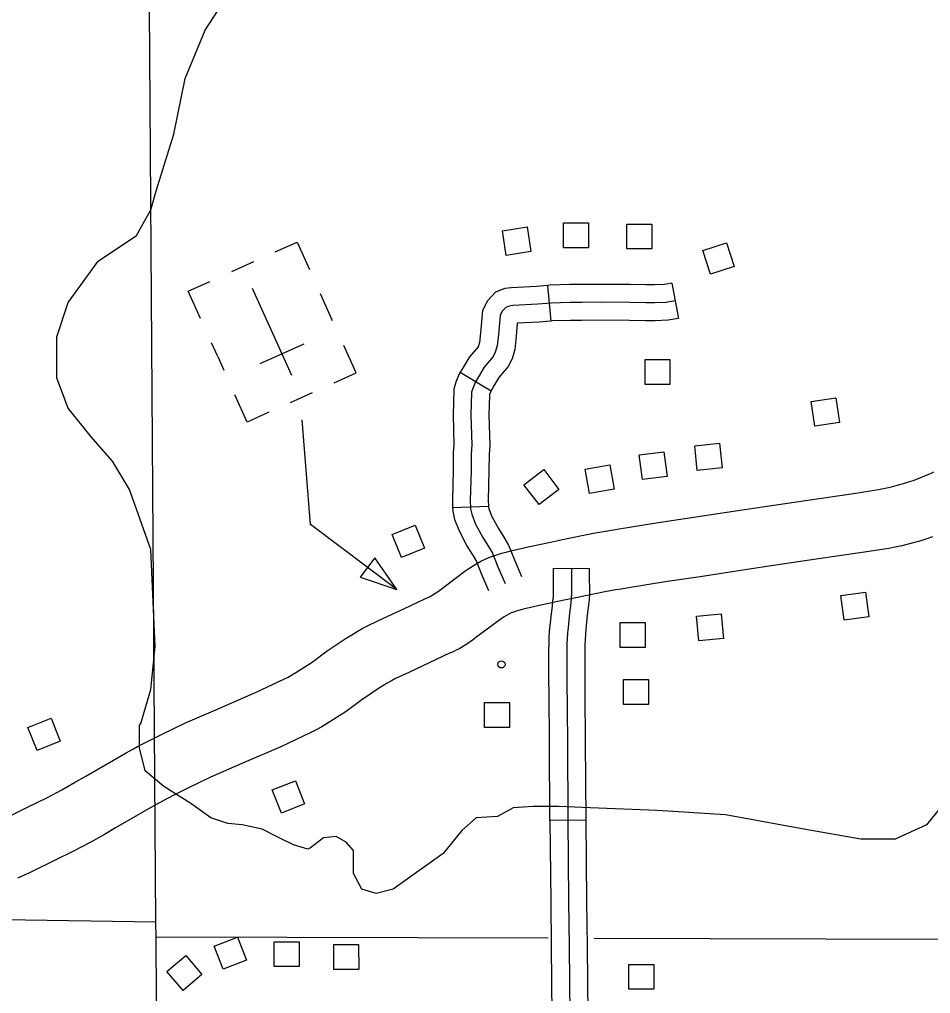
# Model space of a CAD drawing. Extents: x -19 to 366, y -4 to 359.
# Drawn here: x 139.286 to 140.008, y 202.006 to 202.778 of the extents above; entities that cross this region are included whole.
import ezdxf

# ---------------------------------------------------------------- set-up
doc = ezdxf.new("R2010")
doc.units = 0
for name, color, linetype in [('21', 7, 'Continuous'), ('60', 7, 'Continuous'), ('R_Axis', 7, 'Continuous'), ('R_Axis Annot', 7, 'Continuous'), ('R_Contour Annot', 7, 'Continuous'), ('R_ROW', 7, 'Continuous'), ('R_ROW Annot', 7, 'Continuous'), ('R_Temp Easement', 7, 'Continuous'), ('Sheet Fence', 7, 'Continuous')]:
    doc.layers.add(name, color=color, linetype=linetype)

msp = doc.modelspace()

# ---------------------------------------------------------------- linework, layer by layer
at = {"layer": '21'}
for points in [[(139.67202, 202.59062), (139.66906, 202.61011), (139.68861, 202.61308), (139.69157, 202.59359)], [(139.71744, 202.59656), (139.71741, 202.61627), (139.73719, 202.61629), (139.73721, 202.59658)], [(139.76764, 202.59566), (139.76762, 202.61537), (139.78739, 202.6154), (139.78741, 202.59569)], [(139.84679, 202.6005), (139.85271, 202.58169), (139.83386, 202.57575), (139.82793, 202.59456)], [(139.78211, 202.48831), (139.78208, 202.50802), (139.80185, 202.50805), (139.80188, 202.48833)], [(139.93626, 202.45809), (139.91677, 202.45515), (139.91382, 202.4747), (139.93331, 202.47764)], [(139.84109, 202.4419), (139.8432, 202.42229), (139.82354, 202.42018), (139.82144, 202.43978)], [(139.79711, 202.43498), (139.79962, 202.41543), (139.78001, 202.41291), (139.7775, 202.43246)], [(139.75413, 202.42464), (139.75751, 202.40522), (139.73803, 202.40183), (139.73465, 202.42125)], [(139.70187, 202.42085), (139.7138, 202.40515), (139.69805, 202.39319), (139.68613, 202.40889)], [(139.59992, 202.37684), (139.60734, 202.35858), (139.58902, 202.35114), (139.5816, 202.36941)], [(139.95955, 202.30405), (139.94001, 202.30146), (139.93741, 202.32106), (139.95695, 202.32365)], [(139.84253, 202.30665), (139.84437, 202.28702), (139.82468, 202.28517), (139.82285, 202.3048)], [(139.76251, 202.27994), (139.76248, 202.29966), (139.78225, 202.29968), (139.78228, 202.27997)], [(139.76499, 202.23477), (139.76497, 202.25448), (139.78474, 202.25451), (139.78476, 202.2348)], [(139.65488, 202.21651), (139.65485, 202.23622), (139.67463, 202.23625), (139.67465, 202.21654)], [(139.31125, 202.22387), (139.3186, 202.20558), (139.30026, 202.19821), (139.29291, 202.2165)], [(139.50497, 202.17435), (139.51229, 202.15605), (139.49393, 202.14871), (139.48661, 202.16702)], [(139.44782, 202.0249), (139.44061, 202.04325), (139.45901, 202.05048), (139.46622, 202.03213)], [(139.48819, 202.02701), (139.48817, 202.04672), (139.50794, 202.04675), (139.50796, 202.02704)], [(139.53533, 202.02478), (139.53531, 202.04449), (139.55508, 202.04452), (139.5551, 202.02481)], [(139.40307, 202.02306), (139.41806, 202.03586), (139.4309, 202.02083), (139.41591, 202.00802)], [(139.76933, 202.00908), (139.76931, 202.02879), (139.78908, 202.02882), (139.78911, 202.00911)]]:
    msp.add_lwpolyline(points, close=True, dxfattribs=at)
at = {"layer": '60'}
for p, q in [((139.47167, 202.58547), (139.4544, 202.57768)), ((139.50207, 202.4953), (139.47092, 202.56435)), ((139.53445, 202.53866), (139.52472, 202.56024)), ((139.48649, 202.52982), (139.48649, 202.52982)), ((139.48649, 202.52982), (139.48649, 202.52982)), ((139.44333, 202.51035), (139.4384, 202.5213)), ((139.51155, 202.52035), (139.47686, 202.5047)), ((139.44333, 202.51035), (139.44813, 202.49972)), ((139.50113, 202.4741), (139.5184, 202.48188))]:
    msp.add_line(p, q, dxfattribs=at)
for points in [[(139.48902, 202.5933), (139.50629, 202.60109), (139.51602, 202.57951)], [(139.4297, 202.54056), (139.41997, 202.56214), (139.43723, 202.56993)], [(139.53576, 202.48972), (139.55302, 202.4975), (139.54328, 202.51908)], [(139.48396, 202.46635), (139.4667, 202.45856), (139.45696, 202.48014)], [(139.58531, 202.32589), (139.51683, 202.37728), (139.51025, 202.46031)]]:
    msp.add_lwpolyline(points, dxfattribs=at)
msp.add_lwpolyline([(139.56793, 202.35101), (139.55634, 202.33556), (139.58531, 202.32589)], close=True, dxfattribs=at)
msp.add_circle((139.66828, 202.2665), 0.00284, dxfattribs=at)
at = {"layer": 'R_Axis'}
msp.add_lwpolyline([(139.39553, 200.71982), (139.39997, 201.04953), (139.39992, 201.06094), (139.39448, 202.05069), (139.39439, 202.06211), (139.38734, 203.05362), (139.38736, 203.06478), (139.38956, 204.0685)], dxfattribs=at)
at = {"layer": 'R_Axis Annot'}
for points in [[(139.39439, 202.06211), (138.87785, 202.07024)], [(139.39448, 202.05069), (139.70522, 202.04972)], [(139.74176, 202.0496), (140.38501, 202.04758)]]:
    msp.add_lwpolyline(points, dxfattribs=at)
at = {"layer": 'R_Contour Annot'}
for p, q in [((139.72848, 202.31949), (139.72854, 202.3195)), ((139.67805, 202.30804), (139.67843, 202.30816))]:
    msp.add_line(p, q, dxfattribs=at)
for points in [[(139.71894, 202.36587), (139.74134, 202.37045), (139.74612, 202.37132), (139.75077, 202.37214), (139.75543, 202.37292), (139.75998, 202.37364), (139.79087, 202.3787), (139.81898, 202.38279), (139.85568, 202.38836), (139.87694, 202.39172), (139.91103, 202.39668), (139.94725, 202.40199), (139.96729, 202.40513), (139.97124, 202.40586), (139.97522, 202.4067), (139.97919, 202.40764), (139.9831, 202.40867), (139.98702, 202.4098), (139.99107, 202.41109), (139.99463, 202.41225), (139.99796, 202.41344), (140.00129, 202.41473), (140.00454, 202.4161), (140.00776, 202.41757), (140.01094, 202.41912)], [(139.66376, 202.35317), (139.66862, 202.35467), (139.67271, 202.3558), (139.67674, 202.35682), (139.68938, 202.35969), (139.70711, 202.36342), (139.71894, 202.36587)], [(140.00997, 202.36745), (140.00555, 202.36601), (140.00074, 202.36448), (139.99573, 202.36303), (139.99066, 202.3617), (139.98555, 202.36049), (139.98046, 202.35942), (139.97527, 202.35845), (139.95434, 202.35518), (139.91788, 202.34983), (139.88405, 202.34491), (139.86293, 202.34157), (139.82593, 202.33595), (139.7981, 202.33191), (139.76753, 202.3269), (139.76307, 202.32619), (139.75877, 202.32547), (139.75447, 202.32472), (139.75035, 202.32396), (139.72848, 202.31949)], [(139.27555, 202.14502), (139.2932, 202.15375), (139.30788, 202.16087), (139.31973, 202.16701), (139.32985, 202.17279), (139.33878, 202.17799), (139.37074, 202.19629), (139.37372, 202.19797), (139.37671, 202.19963), (139.37991, 202.20137), (139.38939, 202.20622), (139.39873, 202.21091), (139.40809, 202.21551), (139.41783, 202.2202), (139.44368, 202.2314), (139.47384, 202.24437), (139.4959, 202.25475), (139.49911, 202.25638), (139.50225, 202.25811), (139.50531, 202.25994), (139.51813, 202.26817), (139.53025, 202.27716), (139.54514, 202.28724), (139.54964, 202.29002), (139.55399, 202.29259), (139.5584, 202.29508), (139.56327, 202.29769), (139.57485, 202.30305), (139.59092, 202.3105), (139.60766, 202.31847), (139.60981, 202.31939), (139.61114, 202.32003), (139.61249, 202.32073), (139.61375, 202.32146), (139.61507, 202.32228), (139.61626, 202.32308), (139.61747, 202.32397), (139.61932, 202.32543), (139.63934, 202.34027), (139.64234, 202.34235), (139.64545, 202.34438), (139.64872, 202.34633), (139.65204, 202.34817), (139.6554, 202.34986), (139.65965, 202.35184), (139.66376, 202.35317)], [(139.72854, 202.3195), (139.71678, 202.31707), (139.6995, 202.31343), (139.68776, 202.31077), (139.68479, 202.31002), (139.68188, 202.30921), (139.67805, 202.30804)], [(139.67843, 202.30816), (139.67705, 202.3077), (139.67602, 202.30723), (139.67411, 202.30627), (139.67231, 202.30527), (139.67055, 202.30422), (139.66879, 202.30307), (139.66696, 202.3018), (139.64805, 202.28778), (139.64616, 202.2863), (139.64356, 202.28438), (139.64081, 202.28253), (139.63808, 202.28083), (139.63525, 202.2792), (139.63235, 202.27769), (139.62943, 202.27628), (139.62718, 202.27532), (139.61105, 202.26764), (139.59474, 202.26008), (139.58441, 202.2553), (139.58122, 202.25359), (139.57766, 202.25158), (139.57414, 202.2495), (139.57088, 202.24749), (139.55763, 202.23852), (139.54506, 202.22919), (139.53022, 202.21966), (139.52579, 202.21703), (139.52129, 202.21454), (139.51671, 202.21221), (139.49328, 202.20119), (139.46245, 202.18793), (139.43753, 202.17713), (139.42881, 202.17293), (139.41978, 202.16849), (139.41079, 202.16399), (139.40202, 202.1595), (139.3995, 202.15812), (139.3968, 202.15663), (139.3941, 202.15511), (139.36245, 202.13698), (139.3535, 202.13177), (139.34238, 202.12541), (139.32909, 202.11854), (139.31403, 202.11123), (139.29625, 202.10243), (139.2942, 202.10145), (139.29036, 202.09966), (139.28837, 202.09875), (139.28457, 202.09703)]]:
    msp.add_lwpolyline(points, dxfattribs=at)
at = {"layer": 'R_ROW'}
for p, q in [((139.70954, 202.3428), (139.73794, 202.34256)), ((139.7351, 202.14302), (139.70669, 202.14272)), ((139.70669, 202.14272), (139.70669, 202.14272))]:
    msp.add_line(p, q, dxfattribs=at)
for points in [[(139.70602, 202.24274), (139.70592, 202.25505), (139.70591, 202.27818), (139.706, 202.28291), (139.70618, 202.28766), (139.70647, 202.29249), (139.70691, 202.29724), (139.70812, 202.30869), (139.70862, 202.3127), (139.70905, 202.31651), (139.70943, 202.32024), (139.70967, 202.32337), (139.70958, 202.32768), (139.70952, 202.33271), (139.70949, 202.33777), (139.70954, 202.3428)], [(139.72374, 202.34268), (139.7237, 202.33776), (139.72373, 202.33283), (139.72378, 202.3279), (139.72388, 202.32297), (139.72358, 202.31898), (139.72317, 202.315), (139.72273, 202.31102), (139.72223, 202.30706), (139.72105, 202.29584), (139.72064, 202.2914), (139.72037, 202.28696), (139.7202, 202.28251), (139.72012, 202.27805), (139.72012, 202.25511), (139.72057, 202.20469), (139.72089, 202.14352), (139.72156, 202.07877), (139.72196, 202.04276), (139.72247, 201.98854)], [(139.73794, 202.34256), (139.7379, 202.33774), (139.73793, 202.33295), (139.73798, 202.32812), (139.7381, 202.32257), (139.73773, 202.31773), (139.7373, 202.31349), (139.73683, 202.30934), (139.73634, 202.30544), (139.73519, 202.29444), (139.7348, 202.29032), (139.73456, 202.28625), (139.7344, 202.2821), (139.73432, 202.27793), (139.73432, 202.25517), (139.73443, 202.24299)], [(139.70669, 202.14272), (139.70669, 202.14341), (139.70637, 202.20459), (139.70602, 202.24274)], [(139.73443, 202.24299), (139.73477, 202.20479), (139.7351, 202.14364), (139.7351, 202.14302)], [(139.70669, 202.14272), (139.70736, 202.07862), (139.70775, 202.04272)], [(139.7351, 202.14302), (139.73576, 202.07892), (139.73616, 202.04303)], [(139.70775, 202.04272), (139.70775, 202.04261), (139.70827, 201.98838), (139.70888, 201.94269)], [(139.73616, 202.04303), (139.73616, 202.0429), (139.73667, 201.9887), (139.73729, 201.94307)]]:
    msp.add_lwpolyline(points, dxfattribs=at)
at = {"layer": 'R_ROW Annot'}
for p, q in [((139.70475, 202.56684), (139.7073, 202.53854)), ((139.80322, 202.5686), (139.80854, 202.54069)), ((139.63564, 202.49798), (139.66001, 202.48339)), ((139.62956, 202.39092), (139.65796, 202.39177))]:
    msp.add_line(p, q, dxfattribs=at)
for points in [[(139.70475, 202.56684), (139.69618, 202.56606), (139.67609, 202.56497), (139.67085, 202.56426), (139.66358, 202.56145), (139.6572, 202.55464), (139.65322, 202.54681), (139.65169, 202.52932), (139.65084, 202.52154), (139.65007, 202.51888), (139.64974, 202.5182), (139.64305, 202.51033), (139.63791, 202.50178), (139.63564, 202.49798)], [(139.80322, 202.5686), (139.79735, 202.56748), (139.78969, 202.56725), (139.78273, 202.56719), (139.77027, 202.56749), (139.74767, 202.56762), (139.732, 202.56747), (139.72229, 202.56749), (139.70696, 202.56703), (139.70475, 202.56684)], [(139.80588, 202.55464), (139.79891, 202.55331), (139.78996, 202.55304), (139.78262, 202.55298), (139.77006, 202.55328), (139.7477, 202.55341), (139.73205, 202.55326), (139.72248, 202.55329), (139.70781, 202.55285), (139.6972, 202.55189), (139.67743, 202.55082), (139.67441, 202.55041), (139.67172, 202.54937), (139.66894, 202.54641), (139.66713, 202.54284), (139.66583, 202.52793), (139.66482, 202.51879), (139.66339, 202.51379), (139.66174, 202.51038), (139.65462, 202.50201), (139.65009, 202.49447), (139.64765, 202.4904), (139.64558, 202.48523), (139.64456, 202.48216), (139.64413, 202.46408), (139.64485, 202.44044), (139.64425, 202.43339), (139.64417, 202.42021), (139.6436, 202.3967), (139.64381, 202.38967), (139.64474, 202.38546), (139.64784, 202.37773), (139.65356, 202.36707), (139.65793, 202.35985), (139.66114, 202.35451), (139.66544, 202.34393), (139.6711, 202.33066)], [(139.80854, 202.54069), (139.80046, 202.53915), (139.79024, 202.53884), (139.78251, 202.53878), (139.76985, 202.53908), (139.74773, 202.53921), (139.73209, 202.53906), (139.72267, 202.53908), (139.70866, 202.53866), (139.7073, 202.53854)], [(139.7073, 202.53854), (139.69822, 202.53772), (139.68086, 202.53678), (139.67997, 202.52653), (139.67881, 202.51603), (139.6767, 202.50869), (139.67373, 202.50256), (139.6662, 202.4937), (139.66227, 202.48716), (139.66001, 202.48339)], [(139.63563, 202.49798), (139.63488, 202.49673), (139.63224, 202.49011), (139.63041, 202.48462), (139.62992, 202.46403), (139.63062, 202.44082), (139.63005, 202.43403), (139.62997, 202.42043), (139.62939, 202.39666), (139.62956, 202.39092)], [(139.66042, 202.48408), (139.65893, 202.48034), (139.65871, 202.47969), (139.65834, 202.46412), (139.65907, 202.44006), (139.65845, 202.43275), (139.65838, 202.42), (139.65781, 202.39674), (139.65796, 202.39177)], [(139.62956, 202.39092), (139.62966, 202.3879), (139.63113, 202.38126), (139.63495, 202.37171), (139.64122, 202.36003), (139.64576, 202.35251), (139.6484, 202.34813), (139.65232, 202.33847), (139.65803, 202.32509)], [(139.65796, 202.39177), (139.65797, 202.39143), (139.65836, 202.38967), (139.66073, 202.38374), (139.66591, 202.37411), (139.67009, 202.36718), (139.67388, 202.36088), (139.67855, 202.34939), (139.68416, 202.33624)]]:
    msp.add_lwpolyline(points, dxfattribs=at)
at = {"layer": 'R_Temp Easement'}
for points in [[(139.43337, 202.76914), (139.45824, 202.80759), (139.49101, 202.83473), (139.53283, 202.85508), (139.56786, 202.87544), (139.5803, 202.89014), (139.58482, 202.90597), (139.59724, 202.97201), (139.60063, 203.02855), (139.5995, 203.05343), (139.59498, 203.07152), (139.58368, 203.09414), (139.56673, 203.12128), (139.55429, 203.14616), (139.5396, 203.16086)], [(140.02898, 202.16868), (140.00524, 202.13928), (139.98038, 202.12797), (139.95326, 202.12797), (139.90805, 202.13589), (139.84589, 202.1472), (139.79164, 202.15059), (139.73852, 202.15285), (139.71366, 202.15398), (139.69331, 202.15398), (139.67749, 202.15285), (139.66506, 202.14606), (139.64811, 202.14493), (139.63681, 202.13476), (139.62211, 202.11666), (139.58256, 202.08839), (139.56899, 202.085), (139.55769, 202.08839), (139.55091, 202.10083), (139.55091, 202.11101), (139.55091, 202.11893), (139.54526, 202.12571), (139.53735, 202.13023), (139.52718, 202.1291), (139.51701, 202.12119), (139.51475, 202.12006), (139.50344, 202.12345), (139.49214, 202.1291), (139.47858, 202.13589), (139.46276, 202.13928), (139.45146, 202.14041), (139.43789, 202.14493), (139.42207, 202.15624), (139.4006, 202.16981), (139.38591, 202.18225), (139.38138, 202.20034), (139.38138, 202.21844), (139.38251, 202.21957), (139.39043, 202.24671), (139.39382, 202.28063), (139.39043, 202.35753), (139.37347, 202.40502), (139.35991, 202.42764), (139.34296, 202.44686), (139.32488, 202.46948), (139.31583, 202.49322), (139.31583, 202.50679), (139.31583, 202.52602), (139.32488, 202.55316), (139.34861, 202.58595), (139.37912, 202.60631), (139.39043, 202.62666), (139.39495, 202.64249), (139.40851, 202.68659), (139.41755, 202.73069), (139.43337, 202.76914)]]:
    msp.add_lwpolyline(points, dxfattribs=at)
at = {"layer": 'Sheet Fence'}
for points in [[(146.77834, 1.69699), (146.57878, 10.31313), (146.37852, 18.92942), (146.17757, 27.54584), (145.97591, 36.16241), (145.77356, 44.77911), (145.57052, 53.39596), (145.36679, 62.01295), (145.16236, 70.63008), (144.95724, 79.24735), (144.75142, 87.86477), (144.54492, 96.48232), (144.33773, 105.10002), (144.12986, 113.71787), (143.92129, 122.33585), (143.71204, 130.95398), (143.5021, 139.57225), (143.29148, 148.19067), (143.08018, 156.80923), (142.8682, 165.42794), (142.65553, 174.04679), (142.44218, 182.66579), (142.22816, 191.28493), (142.01345, 199.90421), (141.79807, 208.52365), (141.58202, 217.14322), (141.36528, 225.76295), (141.14788, 234.38282), (140.9298, 243.00284), (140.71105, 251.623), (140.49162, 260.24332), (140.27153, 268.86377), (140.05077, 277.48438), (139.82934, 286.10514), (139.60724, 294.72604), (139.38447, 303.34709), (139.16105, 311.96829), (138.93695, 320.58964), (138.7122, 329.21114), (138.48678, 337.83278), (138.2607, 346.45458)], [(139.44064, 1.53154), (139.25106, 10.14733), (139.06082, 18.76327), (138.86992, 27.37935), (138.67836, 35.99557), (138.48613, 44.61194), (138.29325, 53.22845), (138.09971, 61.84511), (137.9055, 70.46191), (137.71065, 79.07885), (137.51513, 87.69595), (137.31896, 96.31318), (137.12214, 104.93057), (136.92466, 113.54809), (136.72653, 122.16577), (136.52775, 130.78359), (136.32832, 139.40156), (136.12824, 148.01968), (135.9275, 156.63794), (135.72612, 165.25636), (135.5241, 173.87492), (135.32143, 182.49362), (135.11811, 191.11248), (134.91415, 199.73149), (134.70954, 208.35064), (134.50429, 216.96995), (134.2984, 225.5894), (134.09187, 234.209), (133.8847, 242.82876), (133.6769, 251.44866), (133.46845, 260.06872), (133.25937, 268.68892), (133.04965, 277.30928), (132.8393, 285.92978), (132.62831, 294.55044), (132.41669, 303.17125), (132.20444, 311.79221), (131.99156, 320.41333), (131.77805, 329.0346), (131.56391, 337.65601), (131.34914, 346.27759)], [(0, 198.13258), (7.10141, 198.13701), (14.2028, 198.15029), (21.30418, 198.17244), (28.40552, 198.20345), (35.50682, 198.24331), (42.60806, 198.29203), (49.70923, 198.34961), (56.81033, 198.41605), (63.91134, 198.49135), (71.01225, 198.5755), (78.11305, 198.66852), (85.21373, 198.77039), (92.31428, 198.88112), (99.41468, 199.0007), (106.51492, 199.12915), (113.61501, 199.26645), (120.71491, 199.4126), (127.81463, 199.56762), (134.91415, 199.73149), (142.01345, 199.90421), (149.11254, 200.0858), (156.2114, 200.27623), (163.31001, 200.47553), (170.40837, 200.68367), (177.50646, 200.90068), (184.60427, 201.12653), (191.7018, 201.36125), (198.79903, 201.60481), (205.89596, 201.85723), (212.99256, 202.1185), (220.08883, 202.38862), (227.18475, 202.6676), (234.28033, 202.95542), (241.37554, 203.2521), (248.47037, 203.55763), (255.56482, 203.87201), (262.65887, 204.19524), (269.75251, 204.52732), (276.84573, 204.86824), (283.93852, 205.21802), (291.03086, 205.57664), (298.12276, 205.94411), (305.21419, 206.32042), (312.30515, 206.70559), (319.39562, 207.09959), (326.48559, 207.50244), (333.57505, 207.91414), (340.664, 208.33468)]]:
    msp.add_spline(points, degree=3, dxfattribs=at)

doc.saveas('drawing.dxf')
